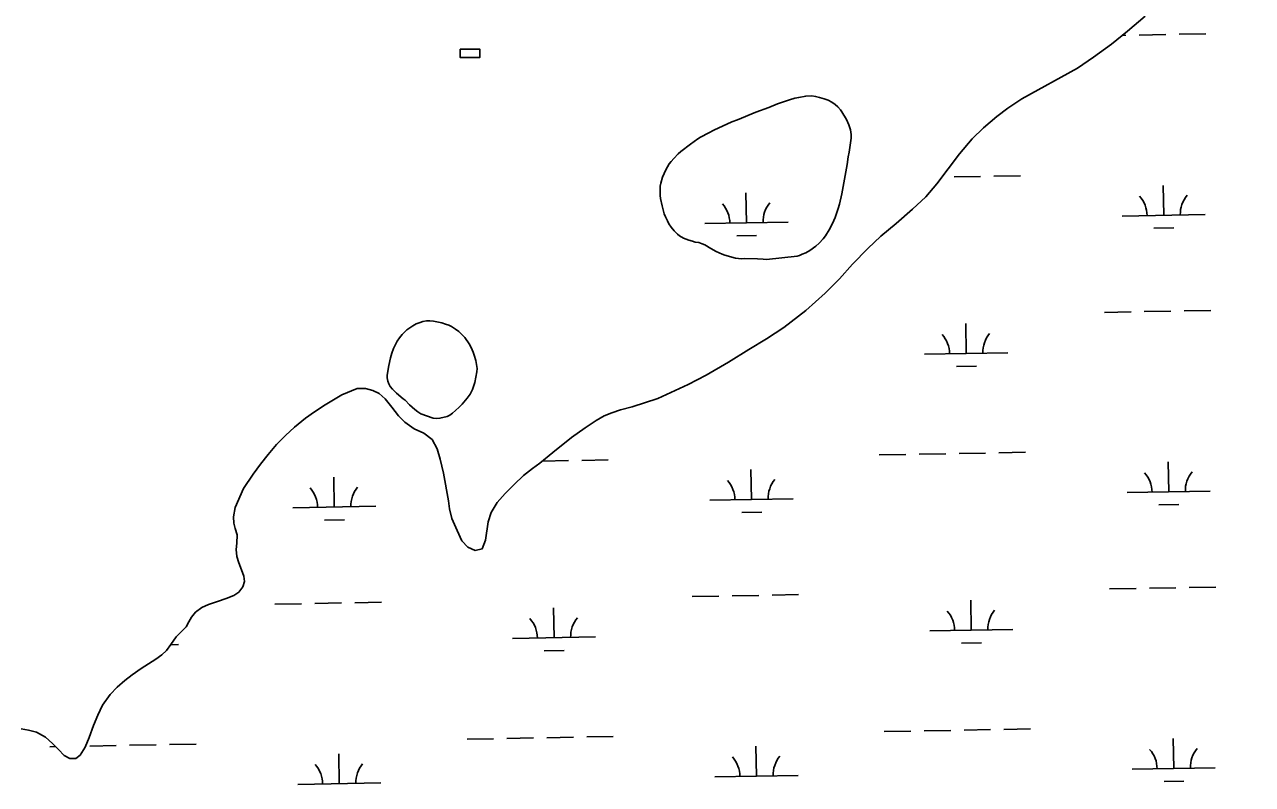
# Model space of a CAD drawing. Extents: x 3957609 to 3995875, y 234277 to 260273.
# Drawn here: x 3984554 to 3986031, y 254279 to 255192 of the extents above; entities that cross this region are included whole.
import ezdxf

# ---------------------------------------------------------------- set-up
doc = ezdxf.new("R2010")
doc.units = 0
for name, color, linetype in [('V-BLDG-OTLN', 7, 'Continuous'), ('V-GRID-MAJR', 7, 'Continuous'), ('V-TOPO-SHOR', 7, 'Continuous'), ('V-WETL-SWMP', 7, 'Continuous')]:
    doc.layers.add(name, color=color, linetype=linetype)

msp = doc.modelspace()

# ---------------------------------------------------------------- linework, layer by layer
at = {"layer": 'V-BLDG-OTLN'}
msp.add_lwpolyline([(3985078.091, 255162.542), (3985101.847, 255162.542), (3985101.847, 255152.845), (3985078.091, 255152.845)], close=True, dxfattribs=at)
at = {"layer": 'V-GRID-MAJR'}
msp.add_spline([(3961591.061, 254847.703), (3966908.859, 254947.105), (3972226.642, 255047.279), (3977544.411, 255148.228), (3982862.165, 255249.95), (3988179.905, 255352.445), (3993497.629, 255455.714), (3993497.63, 255455.714)], degree=3, dxfattribs=at)
at = {"layer": 'V-TOPO-SHOR'}
for points in [[(3985189.413, 254677.677), (3985212.242, 254695.607), (3985228.499, 254707.395), (3985241.581, 254716.11), (3985251.268, 254721.756), (3985260.476, 254725.401), (3985271.023, 254729.024), (3985284.921, 254732.817), (3985315.874, 254742.582), (3985352.296, 254759.4), (3985374.124, 254770.654), (3985400.709, 254786.29), (3985425.279, 254801.515), (3985446.688, 254814.561), (3985467.437, 254828.061), (3985494.098, 254848.384), (3985517.199, 254869.433), (3985534.212, 254886.567), (3985550.117, 254904.161), (3985568.274, 254923.06), (3985584.136, 254937.98), (3985602.455, 254953.082), (3985622.37, 254970.166), (3985638.236, 254985.309), (3985651.652, 255000.935), (3985678.563, 255036.652), (3985693.804, 255054.705), (3985707.409, 255068.097), (3985723.697, 255081.671), (3985736.804, 255091.948), (3985753.72, 255103.057), (3985820.59, 255139.691), (3985839.997, 255152.991), (3985861.449, 255168.711), (3985880.891, 255184.241), (3985901.934, 255202.2)], [(3985318.824, 254994.48), (3985318.877, 254997.824), (3985319.381, 255001.388), (3985321.506, 255008.718), (3985325.447, 255017.802), (3985329.576, 255024.655), (3985332.076, 255027.514), (3985335.038, 255031.262), (3985340.481, 255036.753), (3985343.652, 255039.601), (3985355.178, 255048.565), (3985364.205, 255054.892), (3985367.361, 255056.85), (3985377.044, 255062.271), (3985383.119, 255065.298), (3985404.928, 255075.433), (3985411.661, 255077.78), (3985433.675, 255086.798), (3985449.39, 255092.569), (3985459.947, 255096.861), (3985474.308, 255101.762), (3985480.81, 255103.667), (3985485.291, 255104.709), (3985493.797, 255106.358), (3985500.94, 255106.467), (3985505.618, 255105.944), (3985510.508, 255104.748), (3985515.837, 255103.102), (3985520.717, 255101.238), (3985525.145, 255099.157), (3985529.114, 255096.192), (3985532.194, 255093.466), (3985535.484, 255089.841), (3985537.228, 255087.359), (3985542.883, 255078.116), (3985545.455, 255071.603), (3985547.589, 255065.545), (3985548.613, 255059.948), (3985548.542, 255055.488), (3985546.041, 255038.79), (3985544.837, 255033.23), (3985543.573, 255024.102), (3985539.424, 255002.078), (3985537.2, 254988.723), (3985534.548, 254976.492), (3985532.897, 254970.94), (3985529.376, 254960.286), (3985526.139, 254953.196), (3985521.995, 254945.453), (3985517.418, 254938.385), (3985514.68, 254934.637), (3985510.135, 254929.577), (3985506.056, 254925.626), (3985498.611, 254920.615), (3985493.878, 254917.788), (3985489.61, 254916.072), (3985486.463, 254914.563), (3985483.548, 254913.717), (3985446.662, 254909.625), (3985442.652, 254910.135), (3985435.744, 254910.694), (3985420.349, 254910.942), (3985416.331, 254910.784), (3985409.202, 254911.569), (3985396.539, 254915.12), (3985393.434, 254916.285), (3985385.9, 254919.531), (3985379.483, 254922.982), (3985372.412, 254927.336), (3985369.088, 254928.729), (3985365.092, 254930.134), (3985360.863, 254930.648), (3985357.533, 254931.817), (3985353.089, 254933.003), (3985346.66, 254935.563), (3985342.017, 254938.315), (3985339.592, 254940.14), (3985335.421, 254944.447), (3985331.921, 254948.744), (3985329.307, 254952.801), (3985327.358, 254956.403), (3985325.199, 254960.903), (3985323.698, 254964.72), (3985321.173, 254974.135), (3985319.086, 254983.095), (3985318.701, 254986.892), (3985318.539, 254990.689), (3985318.824, 254994.48)], [(3984991.297, 254763.664), (3984992.36, 254760.299), (3984994.095, 254757.147), (3984996.72, 254753.981), (3985001.549, 254748.994), (3985009.477, 254742.394), (3985012.125, 254740.567), (3985017.391, 254734.902), (3985023.768, 254729.221), (3985027.297, 254726.487), (3985030.83, 254724.197), (3985045.698, 254719.048), (3985049.264, 254718.768), (3985053.728, 254718.917), (3985062.465, 254721.008), (3985065.615, 254722.52), (3985069.004, 254725.143), (3985072.4, 254728.213), (3985077.151, 254732.154), (3985080.559, 254735.891), (3985086.476, 254742.936), (3985090.123, 254747.788), (3985092.89, 254753.322), (3985094.289, 254757.092), (3985095.708, 254761.979), (3985097.148, 254768.205), (3985098.367, 254774.656), (3985098.432, 254778.672), (3985097.029, 254788.515), (3985095.123, 254794.794), (3985093.836, 254798.161), (3985091.254, 254804.006), (3985088.872, 254808.505), (3985083.635, 254815.956), (3985076.39, 254823.214), (3985072.644, 254826.173), (3985067.559, 254829.157), (3985064.46, 254830.771), (3985060.685, 254831.946), (3985056.25, 254833.581), (3985046.02, 254835.754), (3985041.561, 254836.049), (3985037.764, 254835.887), (3985033.287, 254835.066), (3985029.927, 254834.228), (3985025.212, 254832.52), (3985021.157, 254830.13), (3985014.159, 254825.11), (3985011.896, 254823.138), (3985008.49, 254819.622), (3985005.303, 254815.657), (3985002.557, 254811.46), (3984997.951, 254802.609), (3984995.856, 254797.286), (3984994.205, 254791.734), (3984992.266, 254782.172), (3984990.517, 254770.595), (3984990.468, 254767.471), (3984991.297, 254763.664)], [(3984550.285, 254345.331), (3984558.964, 254343.853), (3984568.522, 254341.467), (3984579.36, 254335.491), (3984587.942, 254327.987), (3984594.96, 254320.397), (3984601.768, 254313.483), (3984608.514, 254309.803), (3984615.764, 254309.573), (3984621.301, 254313.948), (3984627.032, 254323.34), (3984631.793, 254334.979), (3984637.161, 254349.507), (3984642.381, 254361.92), (3984647.817, 254373.772), (3984657.176, 254386.787), (3984665.8, 254395.686), (3984674.961, 254403.349), (3984683.78, 254410.46), (3984694.614, 254418.095), (3984711.977, 254429.195), (3984719.311, 254434.211), (3984724.973, 254439.474), (3984730.003, 254446.869), (3984736.62, 254455.911), (3984748.753, 254467.878), (3984751.751, 254473.966), (3984754.856, 254479.607), (3984759.861, 254485.552), (3984767.541, 254491.339), (3984775.52, 254494.895), (3984786.294, 254498.737), (3984796.612, 254502.028), (3984805.82, 254505.673), (3984812.138, 254509.923), (3984816.588, 254516.1), (3984818.811, 254522.424), (3984818.135, 254528.908), (3984815.024, 254536.656), (3984811.921, 254544.962), (3984809.592, 254552.7), (3984808.833, 254560.967), (3984809.519, 254568.879), (3984809.902, 254578.803), (3984807.458, 254586.43), (3984805.773, 254592.595), (3984805.566, 254600.52), (3984807.422, 254611.76), (3984817.602, 254634.245), (3984829.374, 254651.573), (3984837.824, 254663.486), (3984847.388, 254675.383), (3984857.286, 254687.274), (3984867.952, 254698.259), (3984878.94, 254708.348), (3984891.941, 254718.85), (3984902.889, 254726.706), (3984915.857, 254735.201), (3984935.796, 254746.93), (3984954.11, 254754.669), (3984964.149, 254754.507), (3984973.035, 254752.132), (3984980.791, 254748.658), (3984987.83, 254742.297), (3984996.149, 254732.344), (3985004.013, 254721.952), (3985011.474, 254714.021), (3985022.73, 254706.253), (3985034.471, 254700.93), (3985044.392, 254693.405), (3985050.679, 254681.922), (3985054.271, 254669.591), (3985058.021, 254653.019), (3985063.954, 254619.671), (3985065.357, 254609.831), (3985068.296, 254598.18), (3985074.534, 254583.796), (3985080.361, 254571.429), (3985087.377, 254563.728), (3985096.02, 254560.017), (3985104.752, 254561.885), (3985108.492, 254572.313), (3985111.972, 254594.35), (3985115.279, 254605.677), (3985122.613, 254617.609), (3985132.382, 254628.386), (3985143.044, 254639.15), (3985154.379, 254650.123), (3985165.228, 254658.653), (3985174.032, 254664.981), (3985189.413, 254677.677)]]:
    msp.add_lwpolyline(points, dxfattribs=at)
at = {"layer": 'V-WETL-SWMP'}
for p, q in [((3985894.955, 255179.706), (3985926.949, 255180.287)), ((3985942.947, 255180.578), (3985974.941, 255181.16)), ((3985874.752, 255179.338), (3985878.957, 255179.415)), ((3985672.111, 255009.125), (3985704.106, 255009.707)), ((3985720.103, 255009.998), (3985752.098, 255010.58)), ((3985422.483, 254953.836), (3985421.828, 254989.83)), ((3985924.308, 254962.96), (3985923.653, 254998.954)), ((3985874.316, 254962.051), (3985974.3, 254963.869)), ((3985372.491, 254952.927), (3985472.475, 254954.745)), ((3985912.59, 254947.314), (3985936.587, 254947.75)), ((3985410.765, 254938.189), (3985434.761, 254938.625)), ((3985853.011, 254846.213), (3985885.005, 254846.795)), ((3985901.003, 254847.086), (3985932.997, 254847.667)), ((3985948.995, 254847.958), (3985980.989, 254848.54)), ((3985686.818, 254796.753), (3985686.164, 254832.747)), ((3985636.827, 254795.844), (3985736.81, 254797.662)), ((3985675.101, 254781.107), (3985699.097, 254781.543)), ((3985726.151, 254677.378), (3985758.146, 254677.96)), ((3985176.952, 254667.392), (3985208.329, 254667.962)), ((3985224.326, 254668.253), (3985256.321, 254668.835)), ((3985582.175, 254674.76), (3985614.17, 254675.342)), ((3985630.167, 254675.632), (3985662.162, 254676.214)), ((3985678.159, 254676.505), (3985710.154, 254677.087)), ((3985930.356, 254630.34), (3985929.702, 254666.334)), ((3984926.706, 254612.091), (3984926.051, 254648.085)), ((3985428.531, 254621.216), (3985427.876, 254657.21)), ((3985378.539, 254620.307), (3985478.523, 254622.125)), ((3985880.364, 254629.431), (3985980.348, 254631.249)), ((3984876.714, 254611.182), (3984976.698, 254613)), ((3985416.813, 254605.569), (3985440.81, 254606.005)), ((3985918.639, 254614.694), (3985942.635, 254615.13)), ((3984914.988, 254596.444), (3984938.984, 254596.881)), ((3985907.051, 254514.466), (3985939.045, 254515.047)), ((3985955.043, 254515.338), (3985987.038, 254515.92)), ((3985357.234, 254504.468), (3985389.228, 254505.05)), ((3985405.226, 254505.341), (3985437.22, 254505.923)), ((3985453.218, 254506.214), (3985485.213, 254506.795)), ((3985692.866, 254464.133), (3985692.212, 254500.127)), ((3985859.059, 254513.593), (3985891.053, 254514.175)), ((3984855.409, 254495.343), (3984887.403, 254495.925)), ((3984903.401, 254496.216), (3984935.395, 254496.798)), ((3984951.393, 254497.089), (3984983.387, 254497.671)), ((3985191.041, 254455.009), (3985190.387, 254491.003)), ((3985141.05, 254454.1), (3985241.033, 254455.918)), ((3985642.875, 254463.224), (3985742.858, 254465.042)), ((3984729.835, 254446.623), (3984739.208, 254446.793)), ((3985681.149, 254448.487), (3985705.145, 254448.923)), ((3985179.324, 254439.362), (3985203.32, 254439.798)), ((3985588.223, 254342.14), (3985620.218, 254342.722)), ((3985636.215, 254343.012), (3985668.21, 254343.594)), ((3985684.207, 254343.885), (3985716.202, 254344.467)), ((3985732.199, 254344.758), (3985764.194, 254345.339)), ((3984584.573, 254323.89), (3984591.613, 254324.018)), ((3984632.565, 254324.763), (3984664.56, 254325.345)), ((3984680.557, 254325.636), (3984712.552, 254326.217)), ((3984728.549, 254326.508), (3984760.544, 254327.09)), ((3985086.398, 254333.015), (3985118.393, 254333.597)), ((3985134.39, 254333.888), (3985166.385, 254334.469)), ((3985182.382, 254334.76), (3985214.377, 254335.342)), ((3985230.374, 254335.633), (3985262.369, 254336.215)), ((3985434.579, 254288.596), (3985433.925, 254324.59)), ((3985936.404, 254297.72), (3985935.75, 254333.714)), ((3984932.754, 254279.471), (3984932.099, 254315.465)), ((3985886.412, 254296.811), (3985986.396, 254298.629)), ((3984882.762, 254278.562), (3984982.746, 254280.38)), ((3985384.587, 254287.687), (3985484.571, 254289.505)), ((3985924.687, 254282.074), (3985948.683, 254282.51))]:
    msp.add_line(p, q, dxfattribs=at)
for points in [[(3985044.391, 254693.406), (3985050.678, 254681.923), (3985054.272, 254669.592), (3985058.022, 254653.018), (3985063.955, 254619.672), (3985065.358, 254609.83), (3985068.295, 254598.179), (3985074.534, 254583.796), (3985080.36, 254571.428), (3985087.377, 254563.728), (3985096.02, 254560.018), (3985104.753, 254561.885), (3985108.492, 254572.313), (3985111.972, 254594.35), (3985115.279, 254605.677), (3985122.612, 254617.609), (3985132.382, 254628.386), (3985143.044, 254639.149), (3985154.379, 254650.124), (3985165.228, 254658.652), (3985174.033, 254664.982), (3985189.412, 254677.676), (3985212.241, 254695.607), (3985228.498, 254707.395), (3985241.582, 254716.11), (3985251.269, 254721.756), (3985260.477, 254725.401), (3985271.024, 254729.024), (3985284.921, 254732.817), (3985315.874, 254742.583), (3985352.296, 254759.401), (3985374.124, 254770.653), (3985400.709, 254786.291), (3985425.279, 254801.516), (3985446.689, 254814.56), (3985467.437, 254828.061), (3985494.098, 254848.384), (3985517.199, 254869.434), (3985534.212, 254886.566), (3985550.117, 254904.162), (3985568.275, 254923.06), (3985584.136, 254937.979), (3985602.456, 254953.081), (3985622.369, 254970.166), (3985638.235, 254985.308), (3985651.653, 255000.935), (3985678.562, 255036.653), (3985693.805, 255054.705), (3985707.41, 255068.098), (3985723.696, 255081.671), (3985736.805, 255091.948), (3985753.721, 255103.056), (3985820.59, 255139.691), (3985839.996, 255152.99), (3985861.449, 255168.711), (3985880.891, 255184.242), (3985901.935, 255202.201)], [(3984550.285, 254345.331), (3984558.965, 254343.852), (3984568.522, 254341.467), (3984579.36, 254335.49), (3984587.942, 254327.987), (3984594.961, 254320.398), (3984601.767, 254313.482), (3984608.514, 254309.803), (3984615.763, 254309.574), (3984621.301, 254313.948), (3984627.031, 254323.339), (3984631.794, 254334.978), (3984637.161, 254349.508), (3984642.382, 254361.921), (3984647.817, 254373.772), (3984657.177, 254386.787), (3984665.8, 254395.686), (3984674.962, 254403.349), (3984683.78, 254410.459), (3984694.614, 254418.095), (3984711.977, 254429.195), (3984719.31, 254434.21), (3984724.974, 254439.474), (3984730.003, 254446.869), (3984736.62, 254455.911), (3984748.752, 254467.878), (3984751.751, 254473.966), (3984754.855, 254479.606), (3984759.86, 254485.551), (3984767.541, 254491.34), (3984775.52, 254494.894), (3984786.294, 254498.737), (3984796.612, 254502.029), (3984805.821, 254505.674), (3984812.138, 254509.924), (3984816.589, 254516.1), (3984818.811, 254522.425), (3984818.134, 254528.907), (3984815.024, 254536.656), (3984811.922, 254544.963), (3984809.592, 254552.699), (3984808.833, 254560.968), (3984809.518, 254568.879), (3984809.902, 254578.804), (3984807.458, 254586.43), (3984805.773, 254592.594), (3984805.566, 254600.52), (3984807.421, 254611.759), (3984817.602, 254634.245), (3984829.375, 254651.573), (3984837.824, 254663.487), (3984847.388, 254675.383), (3984857.287, 254687.274), (3984867.953, 254698.26), (3984878.939, 254708.348), (3984891.94, 254718.85), (3984902.89, 254726.706), (3984915.858, 254735.2), (3984935.797, 254746.929), (3984954.109, 254754.669), (3984964.148, 254754.507), (3984973.036, 254752.132), (3984980.791, 254748.659), (3984987.829, 254742.297), (3984996.149, 254732.344), (3985004.014, 254721.952), (3985011.474, 254714.021), (3985022.729, 254706.252), (3985034.471, 254700.93), (3985044.391, 254693.406)]]:
    msp.add_lwpolyline(points, dxfattribs=at)
for points in [[(3985318.538, 254990.69), (3985318.823, 254994.479), (3985318.877, 254997.825), (3985319.38, 255001.388), (3985321.507, 255008.717), (3985325.447, 255017.803), (3985329.575, 255024.655), (3985332.076, 255027.515), (3985335.037, 255031.261), (3985340.481, 255036.752), (3985343.652, 255039.602), (3985355.177, 255048.565), (3985364.206, 255054.891), (3985367.361, 255056.849), (3985377.045, 255062.271), (3985383.119, 255065.298), (3985404.928, 255075.434), (3985411.661, 255077.78), (3985433.676, 255086.797), (3985449.39, 255092.569), (3985459.947, 255096.862), (3985474.308, 255101.763), (3985480.811, 255103.666), (3985485.291, 255104.71), (3985493.797, 255106.358), (3985500.94, 255106.466), (3985505.618, 255105.944), (3985510.508, 255104.749), (3985515.837, 255103.101), (3985520.717, 255101.237), (3985525.146, 255099.157), (3985529.115, 255096.192), (3985532.195, 255093.465), (3985535.484, 255089.841), (3985537.229, 255087.358), (3985542.882, 255078.117), (3985545.455, 255071.604), (3985547.589, 255065.545), (3985548.614, 255059.949), (3985548.542, 255055.487), (3985546.041, 255038.791), (3985544.836, 255033.231), (3985543.573, 255024.102), (3985539.424, 255002.077), (3985537.2, 254988.723), (3985534.548, 254976.493), (3985532.896, 254970.94), (3985529.377, 254960.286), (3985526.138, 254953.197), (3985521.996, 254945.453), (3985517.419, 254938.386), (3985514.681, 254934.637), (3985510.136, 254929.577), (3985506.056, 254925.626), (3985498.611, 254920.614), (3985493.879, 254917.789), (3985489.611, 254916.073), (3985486.462, 254914.562), (3985483.548, 254913.716), (3985446.661, 254909.625), (3985442.652, 254910.136), (3985435.743, 254910.694), (3985420.35, 254910.942), (3985416.33, 254910.784), (3985409.202, 254911.568), (3985396.539, 254915.12), (3985393.434, 254916.286), (3985385.899, 254919.532), (3985379.483, 254922.983), (3985372.412, 254927.337), (3985369.088, 254928.729), (3985365.093, 254930.133), (3985360.862, 254930.647), (3985357.533, 254931.817), (3985353.089, 254933.004), (3985346.659, 254935.563), (3985342.017, 254938.315), (3985339.592, 254940.14), (3985335.421, 254944.447), (3985331.92, 254948.744), (3985329.308, 254952.802), (3985327.358, 254956.404), (3985325.199, 254960.902), (3985323.698, 254964.72), (3985321.172, 254974.134), (3985319.085, 254983.094), (3985318.7, 254986.893)], [(3984992.36, 254760.3), (3984991.298, 254763.664), (3984990.467, 254767.471), (3984990.517, 254770.595), (3984992.266, 254782.171), (3984994.206, 254791.735), (3984995.857, 254797.287), (3984997.952, 254802.609), (3985002.558, 254811.461), (3985005.303, 254815.657), (3985008.491, 254819.622), (3985011.896, 254823.138), (3985014.159, 254825.11), (3985021.158, 254830.129), (3985025.213, 254832.519), (3985029.927, 254834.228), (3985033.288, 254835.066), (3985037.764, 254835.887), (3985041.561, 254836.049), (3985046.019, 254835.753), (3985056.249, 254833.58), (3985060.686, 254831.946), (3985064.46, 254830.77), (3985067.559, 254829.157), (3985072.643, 254826.174), (3985076.389, 254823.213), (3985083.636, 254815.955), (3985088.872, 254808.506), (3985091.254, 254804.005), (3985093.837, 254798.161), (3985095.122, 254794.793), (3985097.029, 254788.514), (3985098.432, 254778.672), (3985098.367, 254774.656), (3985097.148, 254768.205), (3985095.708, 254761.979), (3985094.29, 254757.093), (3985092.891, 254753.322), (3985090.123, 254747.788), (3985086.475, 254742.937), (3985080.559, 254735.891), (3985077.151, 254732.153), (3985072.401, 254728.213), (3985069.004, 254725.143), (3985065.615, 254722.52), (3985062.466, 254721.009), (3985053.729, 254718.918), (3985049.264, 254718.767), (3985045.698, 254719.048), (3985030.829, 254724.197), (3985027.296, 254726.486), (3985023.769, 254729.221), (3985017.39, 254734.902), (3985012.125, 254740.566), (3985009.477, 254742.394), (3985001.55, 254748.994), (3984996.721, 254753.981), (3984994.094, 254757.148)]]:
    msp.add_lwpolyline(points, close=True, dxfattribs=at)
for centre, start, end in [((3985367.24, 254953.306), 0.269879, 41.813537), ((3985477.708, 254955.315), 140.269876, 181.813534), ((3985869.066, 254962.431), 0.269879, 41.813537), ((3985979.533, 254964.439), 140.269876, 181.813534), ((3985631.576, 254796.224), 0.269879, 41.813537), ((3985742.044, 254798.232), 140.269876, 181.813534), ((3985875.114, 254629.811), 0.269879, 41.813537), ((3985985.581, 254631.819), 140.269876, 181.813534), ((3984871.463, 254611.561), 0.269879, 41.813537), ((3984981.931, 254613.57), 140.269876, 181.813534), ((3985373.289, 254620.686), 0.269879, 41.813537), ((3985483.756, 254622.695), 140.269876, 181.813534), ((3985637.624, 254463.604), 0.269879, 41.813537), ((3985748.092, 254465.612), 140.269876, 181.813534), ((3985135.799, 254454.479), 0.269879, 41.813537), ((3985246.267, 254456.488), 140.269876, 181.813534), ((3985379.337, 254288.066), 0.269879, 41.813537), ((3985489.804, 254290.075), 140.269876, 181.813534), ((3985881.162, 254297.191), 0.269879, 41.813537), ((3985991.629, 254299.199), 140.269876, 181.813534), ((3984877.512, 254278.941), 0.269879, 41.813537), ((3984987.979, 254280.95), 140.269876, 181.813534)]:
    msp.add_arc(centre, 35.246, start, end, dxfattribs=at)

doc.saveas('drawing.dxf')
